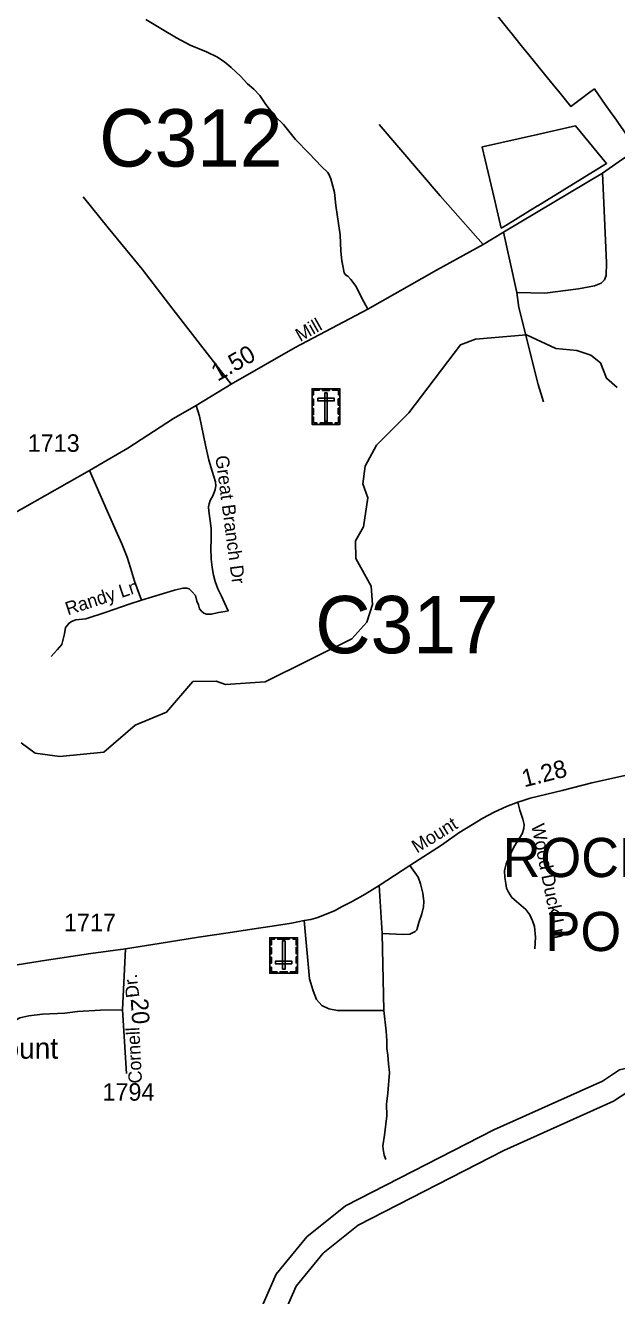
# Model space of a CAD drawing. Extents: x 2220236 to 2384410, y 720751 to 894131.
# Drawn here: x 2336418 to 2340644, y 787885 to 796965 of the extents above; entities that cross this region are included whole.
import ezdxf

# ---------------------------------------------------------------- set-up
doc = ezdxf.new("R2010")
doc.units = 0
for name, color, linetype in [('Exist Boundary Political City Limit New', 7, 'Continuous'), ('Exist Civil Demographics City Label', 7, 'Continuous'), ('Exist Cultural Cemetery CELL', 7, 'Continuous'), ('Exist Cultural Church Label', 7, 'Continuous'), ('Exist Hydrographic Misc Water Feature', 7, 'Continuous'), ('Exist Hydrographic River Shore', 7, 'Continuous'), ('Exist Road Non-System Type 51', 7, 'Continuous'), ('Exist Road Non-System Type 51 Label', 7, 'Continuous'), ('Exist Road Secondary Mileage Hundredths English Label', 7, 'Continuous'), ('Exist Road Secondary Structure Culvert Number Label', 7, 'Continuous'), ('Exist Road Secondary Type 51 Attributed', 7, 'Continuous'), ('Exist Road Secondary Type 51 Label', 7, 'Continuous'), ('Exist Road Secondary Type 51 Number Label', 7, 'Continuous'), ('Exist Road Secondary Type 51 Undivided 4 Lane Attributed', 7, 'Continuous'), ('Map Preparation Boundary City Limit Buffer Line', 7, 'Continuous')]:
    doc.layers.add(name, color=color, linetype=linetype)

msp = doc.modelspace()

# ---------------------------------------------------------------- linework, layer by layer
at = {"layer": 'Exist Boundary Political City Limit New'}
msp.add_lwpolyline([(2340770.8, 796104.5), (2340626.2, 796310.7), (2340610, 796334), (2340563, 796401.1), (2340488.2, 796508), (2340485.8, 796511.6), (2340453.5, 796487.3), (2340385, 796435.6), (2340318, 796385.1), (2340239.8, 796481), (2340215.2, 796511.2), (2340130, 796616), (2340079.2, 796678.4), (2340017.5, 796754.6), (2339962.5, 796822.6), (2339916.5, 796879.6), (2339847.2, 796965.2), (2339772.8, 797057.2)], dxfattribs=at)
msp.add_lwpolyline([(2339852, 795534.6), (2339820.2, 795517), (2339769.2, 795731.9), (2339682.8, 796095.8), (2339685, 796096.3), (2340079.2, 796184.4), (2340350.8, 796247.1), (2340571.8, 795979), (2340572.5, 795978.3), (2340080.8, 795676.7), (2340079.2, 795675.8)], close=True, dxfattribs=at)
at = {"layer": 'Exist Cultural Cemetery CELL'}
for points in [[(2338467.2, 794324.5), (2338478.6, 794324.5), (2338478.6, 794356.7), (2338519.2, 794356.7), (2338519.2, 794367.8), (2338467.3, 794367.8)], [(2338467.3, 794367.8), (2338666.3, 794367.8), (2338666.3, 794113.2), (2338467.3, 794113.2)], [(2338541.3, 794367.8), (2338593.1, 794367.8), (2338593.1, 794356.4), (2338541.3, 794356.4)], [(2338666.4, 794324.5), (2338655.1, 794324.5), (2338655.1, 794356.7), (2338614.5, 794356.7), (2338614.5, 794367.8), (2338666.4, 794367.8)], [(2338467.2, 794250.4), (2338467.2, 794293.7), (2338478.6, 794293.7), (2338478.6, 794250.4)], [(2338508.1, 794299.8), (2338508.1, 794281.1), (2338625.8, 794281.1), (2338625.8, 794299.8)], [(2338576.3, 794338.5), (2338557.6, 794338.5), (2338557.6, 794135.8), (2338576.3, 794135.8)], [(2338655, 794251.4), (2338655, 794294.7), (2338666.4, 794294.7), (2338666.4, 794251.4)], [(2338467.2, 794183.2), (2338467.2, 794226.5), (2338478.6, 794226.5), (2338478.6, 794183.2)], [(2338655, 794185.5), (2338655, 794228.8), (2338666.4, 794228.8), (2338666.4, 794185.5)], [(2338500.3, 794113.3), (2338500.3, 794124.8), (2338478.3, 794124.8), (2338478.3, 794165.2), (2338467.2, 794165.2), (2338467.2, 794113.3)], [(2338524.7, 794124.7), (2338609.6, 794124.7), (2338609.6, 794113.3), (2338524.7, 794113.3)], [(2338633.2, 794113.2), (2338633.2, 794124.7), (2338655.2, 794124.7), (2338655.2, 794165.1), (2338666.3, 794165.1), (2338666.3, 794113.2)], [(2338364.2, 790188.9), (2338165.1, 790188.9), (2338165.1, 790443.5), (2338364.2, 790443.5)], [(2338198.3, 790443.5), (2338198.3, 790432), (2338176.3, 790432), (2338176.3, 790391.6), (2338165.1, 790391.6), (2338165.1, 790443.5)], [(2338176.5, 790371.2), (2338176.5, 790327.9), (2338165.1, 790327.9), (2338165.1, 790371.2)], [(2338306.8, 790432), (2338221.9, 790432), (2338221.9, 790443.4), (2338306.8, 790443.4)], [(2338255.2, 790218.2), (2338273.9, 790218.2), (2338273.9, 790420.9), (2338255.2, 790420.9)], [(2338331.2, 790443.4), (2338331.2, 790431.9), (2338353.2, 790431.9), (2338353.2, 790391.5), (2338364.3, 790391.5), (2338364.3, 790443.4)], [(2338364.3, 790373.5), (2338364.3, 790330.2), (2338352.9, 790330.2), (2338352.9, 790373.5)], [(2338176.5, 790305.3), (2338176.5, 790262), (2338165.1, 790262), (2338165.1, 790305.3)], [(2338364.2, 790306.3), (2338364.2, 790263), (2338352.9, 790263), (2338352.9, 790306.3)], [(2338165.1, 790232.2), (2338176.4, 790232.2), (2338176.4, 790200), (2338217, 790200), (2338217, 790188.9), (2338165.1, 790188.9)], [(2338323.4, 790256.9), (2338323.4, 790275.6), (2338205.7, 790275.6), (2338205.7, 790256.9)], [(2338290.2, 790188.9), (2338238.3, 790188.9), (2338238.3, 790200.3), (2338290.2, 790200.3)], [(2338364.2, 790232.2), (2338352.9, 790232.2), (2338352.9, 790200), (2338312.3, 790200), (2338312.3, 790188.9), (2338364.2, 790188.9)]]:
    msp.add_lwpolyline(points, close=True, dxfattribs=at)
at = {"layer": 'Exist Hydrographic Misc Water Feature'}
msp.add_lwpolyline([(2336387.3, 791836.8), (2336488.2, 791762.1), (2336663.3, 791739.8), (2336979.3, 791769.1), (2337202.2, 791961.9), (2337426.3, 792056.5), (2337615.2, 792274.2), (2337781.3, 792277.7), (2337848.3, 792254.2), (2338131.3, 792272.3), (2338752.2, 792579.9), (2338859.2, 792699.1), (2338899.2, 792825.5), (2338889.2, 792956.4), (2338779.3, 793155.4), (2338777.2, 793280), (2338834.2, 793380.8), (2338865.2, 793588.9), (2338831.4, 793689.1), (2338846.3, 793814.5), (2338927.3, 793965.5), (2339158.2, 794194.8), (2339527.3, 794682.6), (2339635.4, 794723.1), (2340001.4, 794754.4), (2340210.4, 794654.6), (2340360.2, 794641), (2340461.3, 794609.1), (2340528.4, 794552.7), (2340571.2, 794442.9), (2340647.3, 794377)], dxfattribs=at)
at = {"layer": 'Exist Hydrographic River Shore'}
for points in [[(2337335.9, 784865.1), (2337372.7, 784960.1), (2337441.5, 785062.1), (2337510, 785408.7), (2337607.3, 785692.8), (2337722.4, 786197.3), (2337728.4, 786473.2), (2337842.8, 786975.6), (2337883, 787051.4), (2337960.3, 787465), (2338211.6, 788038.7), (2338430.3, 788305.4), (2338707.4, 788526.9), (2339767.8, 789070.1), (2340542.6, 789418.3), (2340665.7, 789499.9), (2340992, 789572.6), (2341431.5, 789620), (2341905.1, 789744.5), (2342531.1, 789800.1), (2342949.9, 789807.3)], [(2337406.5, 784717), (2337463, 784824.3), (2337594.8, 784991.5), (2337668.7, 785366.1), (2337765.3, 785647.8), (2337886.1, 786177.1), (2337892, 786453), (2337997.9, 786917.9), (2338039.6, 786996.5), (2338118.1, 787416.3), (2338352.8, 787952.1), (2338546.3, 788188), (2338797, 788388.5), (2339838.8, 788922.2), (2340622.1, 789274.2), (2340731, 789346.4), (2341018.7, 789410.5), (2341461.3, 789458.2), (2341933.4, 789582.3), (2342539.8, 789636.2), (2342952.7, 789643.2)]]:
    msp.add_lwpolyline(points, dxfattribs=at)
at = {"layer": 'Exist Road Non-System Type 51'}
for p, q in [((2339932.3, 795055.8), (2339835, 795488.4)), ((2338948.1, 790815.6), (2338967.6, 790473.8)), ((2338967.6, 790473.8), (2338980.3, 789922.1))]:
    msp.add_line(p, q, dxfattribs=at)
for points in [[(2337278.1, 797008), (2337397.5, 796935), (2337497, 796877.5), (2337596.5, 796824.4), (2337713.7, 796775.7), (2337791, 796738.1), (2337844.1, 796702.7), (2337888.3, 796665.1), (2337954.7, 796603.1), (2338005.5, 796547.8), (2338052, 796510.2), (2338094, 796463.7), (2338136, 796399.6), (2338202.3, 796315.5), (2338262, 796258), (2338348.2, 796149.5), (2338447.7, 796050), (2338534, 795957.1), (2338578.2, 795917.2), (2338587, 795901.7), (2338602.5, 795868.6), (2338615.8, 795815.5), (2338626.8, 795771.2), (2338637.9, 795678.3), (2338668.8, 795468.1), (2338673.3, 795350.8), (2338679.9, 795282.2), (2338688.7, 795235.8), (2338697.6, 795196), (2338708.6, 795180.5), (2338721.9, 795171.6), (2338744, 795149.5), (2338781.6, 795098.6), (2338823.6, 795014.5), (2338866.6, 794937.5)], [(2338947.6, 796258), (2339383.2, 795747.9), (2339691.2, 795400.2)], [(2340543.2, 795909.9), (2340572.4, 795268.3), (2340569.1, 795177.7), (2340557.6, 795146.4), (2340532.9, 795121.6), (2340485.6, 795104.4), (2340371.8, 795083.2), (2340130.1, 795052.3), (2339932.3, 795055.8)], [(2336831.1, 795740.5), (2337008.9, 795518), (2337253.5, 795223.8), (2337470.9, 794937), (2337703.2, 794637.9), (2337890.1, 794400.6)], [(2339932.3, 795055.8), (2339945.4, 794949.9), (2340084, 794398), (2340121.7, 794274.4)], [(2337639.7, 794247.5), (2337663.3, 794171.1), (2337705, 793964.6), (2337729.2, 793856.9), (2337752.2, 793777.8), (2337776.4, 793702), (2337780.2, 793675), (2337773.6, 793646.5), (2337760.5, 793608), (2337739.6, 793568.5), (2337731.9, 793545.4), (2337726.4, 793523.4), (2337728.6, 793493.7), (2337739.6, 793424.5), (2337745.1, 793369.6), (2337745.1, 793287.2), (2337744, 793227.1), (2337746.2, 793151.3), (2337752.8, 793090.8), (2337762.7, 793035.9), (2337774.7, 792989.7), (2337794.5, 792938.1), (2337819.8, 792885.4), (2337841.7, 792837), (2337868.1, 792781), (2337846.7, 792775.7), (2337799.4, 792768), (2337747.8, 792757), (2337711.6, 792755.9), (2337692.9, 792763.6), (2337677.6, 792777.9), (2337663.3, 792795.5), (2337654.5, 792823), (2337644.6, 792848.2), (2337633.1, 792888.9), (2337607.8, 792919.1), (2337588.1, 792936.7), (2337572.7, 792943.3), (2337544.1, 792943.3), (2337483.7, 792929), (2337248.2, 792856.5)], [(2336876.5, 793783.6), (2337003.6, 793495.1), (2337076.1, 793328.7), (2337106.6, 793258.6), (2337144.4, 793163), (2337169.2, 793087.2), (2337198.8, 792993.3), (2337248.2, 792856.5)], [(2337248.2, 792856.5), (2337159.8, 792826.8), (2336996.2, 792769.7), (2336849.1, 792723.3), (2336777.4, 792716.7), (2336747.5, 792704.3), (2336729.8, 792692.2), (2336704.1, 792659.9), (2336696.7, 792615.8), (2336677.6, 792539.6), (2336646.1, 792501.3), (2336602.6, 792454.7)], [(2339937.1, 791413.2), (2339952.7, 791355.3), (2339973.5, 791291.6), (2339983.8, 791253.8), (2339980.3, 791223.8), (2339968.8, 791185.5), (2339917.8, 791103), (2339880.6, 791032.7), (2339855.3, 790970.4), (2339843.9, 790922.1), (2339844.5, 790874.1), (2339853.1, 790830.2), (2339857.4, 790796.4), (2339871.8, 790768.6), (2339896.1, 790731), (2339995.3, 790644.2), (2340023.7, 790606.5), (2340042.2, 790564.7), (2340056.7, 790522.8), (2340063.6, 790447.1), (2340060.5, 790364.9)], [(2339165.1, 790958.8), (2339226.7, 790876.7), (2339243.3, 790829), (2339260, 790761.2), (2339266.9, 790701.3), (2339263.2, 790663.3), (2339251.9, 790613.2), (2339230.5, 790552.9), (2339217.3, 790498.8), (2339205.4, 790486.7), (2339165.5, 790468.2), (2339119.6, 790465.6), (2338967.6, 790473.8)], [(2338980.3, 789922.1), (2338648.4, 789922.1), (2338588.2, 789935.5), (2338536, 789958.7), (2338499.5, 790002.3), (2338474.7, 790064.1), (2338449.6, 790149.7), (2338411.6, 790565.7)], [(2337112.7, 789927.6), (2336954.9, 789925.8), (2336791, 789915.9), (2336701.1, 789902.8), (2336539.3, 789896.8), (2336443.5, 789885.7), (2336377.7, 789870.8), (2336336.1, 789846.3), (2336302.4, 789807.9), (2336274.7, 789787.6), (2336252.8, 789773.5), (2336223.1, 789757.1), (2336151.6, 789724.1)], [(2338980.3, 789922.1), (2338998, 789774.3), (2339000.9, 789708.4), (2339001.5, 789652.4), (2339008, 789602.7), (2339012.8, 789542.6), (2339021.6, 789478.8), (2339009.4, 789332.8), (2339000.3, 789252.6), (2339001.2, 789170.6), (2338985, 789032.5), (2338973.9, 788956.4), (2338976.2, 788930.5), (2338982.7, 788888.5), (2338994.9, 788858.6)]]:
    msp.add_lwpolyline(points, dxfattribs=at)
at = {"layer": 'Exist Road Secondary Type 51 Attributed'}
for points in [[(2336234.6, 793422.4), (2336876.5, 793783.6), (2337003.6, 793857), (2337150.5, 793942.8), (2337477.8, 794154.7), (2337639.7, 794247.5), (2337890.1, 794400.6), (2338347.2, 794663.5), (2338866.6, 794937.5), (2339356.6, 795214.8), (2339691.2, 795400.2), (2339835, 795488.4), (2340543.2, 795909.9), (2340662.2, 795992.7), (2340809.6, 796092.1), (2340938.1, 796191.3), (2341045.1, 796281.9), (2341205.2, 796434.8), (2341288.9, 796513.6), (2341379.2, 796598.7), (2341508, 796703.8)], [(2337134, 790364), (2337112.7, 789927.6), (2337140.3, 789472.2)]]:
    msp.add_lwpolyline(points, dxfattribs=at)
at = {"layer": 'Exist Road Secondary Type 51 Undivided 4 Lane Attributed'}
for points in [[(2340737, 791611.3), (2340467.5, 791550.1), (2340254, 791495.4), (2340027.5, 791440.7), (2339975.4, 791425), (2339937.1, 791413.2), (2339856.9, 791380.7), (2339769.7, 791340.3), (2339689, 791298.7), (2339614.8, 791253.1), (2339515.8, 791193.1), (2339392.2, 791104.6), (2339165.1, 790958.8), (2338948.1, 790815.6), (2338848, 790755.5), (2338750.3, 790700.8), (2338681.3, 790665.6), (2338626.6, 790635.6), (2338572, 790613.5), (2338509.5, 790588.7), (2338457.4, 790574.4), (2338411.6, 790565.7), (2338321.3, 790547.7), (2338182, 790526.8), (2338037.5, 790504.7), (2337867, 790477.3), (2337656.1, 790447.4), (2337374.8, 790401.8), (2337134, 790364)], [(2337134, 790364), (2336886.6, 790330.1), (2336567.7, 790283.3), (2336255.2, 790233.8), (2335961, 790189.5), (2335618.6, 790134.8), (2335138.1, 790061.8), (2334830.9, 790012.3), (2334649.4, 789987.7)]]:
    msp.add_lwpolyline(points, dxfattribs=at)
at = {"layer": 'Map Preparation Boundary City Limit Buffer Line'}
msp.add_lwpolyline([(2340770.8, 796104.5), (2340626.2, 796310.7), (2340610, 796334), (2340563, 796401.1), (2340488.2, 796508), (2340485.8, 796511.6), (2340453.5, 796487.3), (2340385, 796435.6), (2340318, 796385.1), (2340239.8, 796481), (2340215.2, 796511.2), (2340130, 796616), (2340079.2, 796678.4), (2340017.5, 796754.6), (2339962.5, 796822.6), (2339916.5, 796879.6), (2339847.2, 796965.2), (2339772.8, 797057.2)], dxfattribs=at)
msp.add_lwpolyline([(2339852, 795534.6), (2339820.2, 795517), (2339769.2, 795731.9), (2339682.8, 796095.8), (2339685, 796096.3), (2340079.2, 796184.4), (2340350.8, 796247.1), (2340571.8, 795979), (2340572.5, 795978.3), (2340080.8, 795676.7), (2340079.2, 795675.8)], close=True, dxfattribs=at)

# ---------------------------------------------------------------- texts
at = {"layer": 'Exist Civil Demographics City Label'}
for s, p in [('ROCKY MOUNT', (2339829.5, 790876.8)), ('POP. 56,160', (2340136.2, 790348))]:
    msp.add_text(s, height=280, dxfattribs=at).set_placement(p)
at = {"layer": 'Exist Cultural Church Label'}
msp.add_text('West Mount', height=150, dxfattribs=at).set_placement((2335581.9, 789578.5))
at = {"layer": 'Exist Road Non-System Type 51 Label'}
for s, rotation, p in [('Great Branch Dr', 277.52037, (2337775.7, 793885)), ('Randy Ln', 18.06481, (2336721.5, 792747.2)), ('Wood Duck Ln', 281.38098, (2340033.5, 791247.8))]:
    msp.add_text(s, height=95, rotation=rotation, dxfattribs=at).set_placement(p)
at = {"layer": 'Exist Road Secondary Mileage Hundredths English Label'}
for s, rotation, p in [('1.50', 29.52407, (2337792, 794417.7)), ('1.28', 14.26599, (2339984, 791517.9)), ('.20', 273.46803, (2337167.9, 790053.5))]:
    msp.add_text(s, height=125, rotation=rotation, dxfattribs=at).set_placement(p)
at = {"layer": 'Exist Road Secondary Structure Culvert Number Label'}
for s, p in [('C312', (2336945.4, 795956.4)), ('C317', (2338489.6, 792476.7))]:
    msp.add_text(s, height=410.1, dxfattribs=at).set_placement(p)
at = {"layer": 'Exist Road Secondary Type 51 Label'}
for s, rotation, p in [('Mill', 29.50906, (2338382.4, 794701.1)), ('Mount', 31.82737, (2339217, 791044.9)), ('Dr.', 96.66142, (2337233.2, 790019.4)), ('Cornell', 92.76562, (2337251.7, 789403.7))]:
    msp.add_text(s, height=95, rotation=rotation, dxfattribs=at).set_placement(p)
at = {"layer": 'Exist Road Secondary Type 51 Number Label'}
for s, p in [('1713', (2336434.2, 793917)), ('1717', (2336693.7, 790489.8)), ('1794', (2336968.8, 789278.2))]:
    msp.add_text(s, height=125, dxfattribs=at).set_placement(p)

doc.saveas('drawing.dxf')
